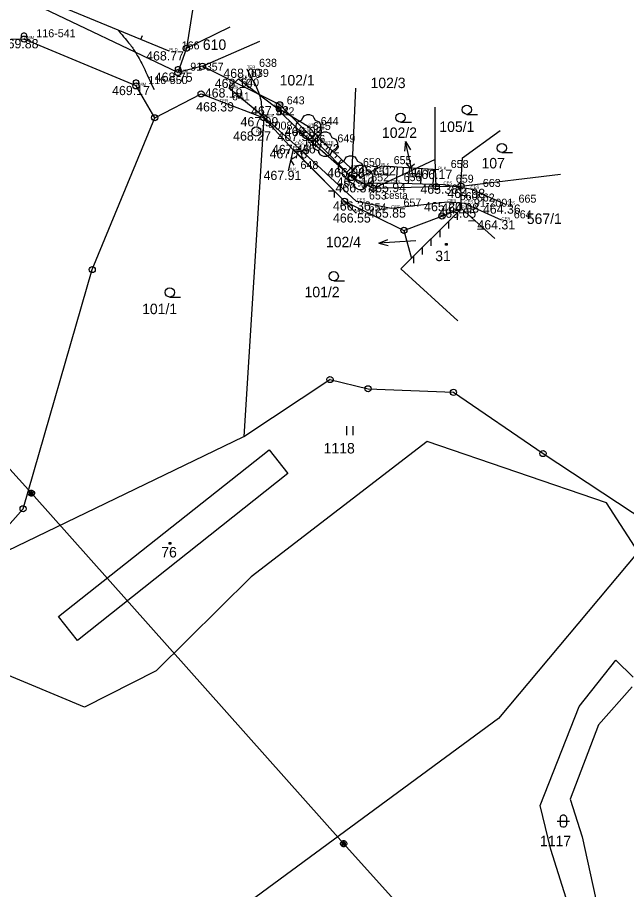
# Model space of a CAD drawing. Extents: x -604848 to -603227, y -1111879 to -1109838.
# Drawn here: x -603510.2 to -603411.4, y -1110359.3 to -1110217.6 of the extents above; entities that cross this region are included whole.
import ezdxf

# ---------------------------------------------------------------- set-up
doc = ezdxf.new("R2010")
doc.units = 0
for name, color, linetype in [('1', 7, 'Continuous'), ('12', 7, 'Continuous'), ('14', 7, 'Continuous'), ('15', 7, 'Continuous'), ('18', 7, 'Continuous'), ('19', 7, 'Continuous'), ('20', 7, 'Continuous'), ('23', 7, 'Continuous'), ('25', 7, 'Continuous'), ('26', 7, 'Continuous'), ('28', 7, 'Continuous'), ('3', 7, 'Continuous'), ('4', 7, 'Continuous'), ('5', 7, 'Continuous'), ('7', 7, 'Continuous'), ('8', 7, 'Continuous'), ('9', 7, 'Continuous'), ('Default', 7, 'Continuous')]:
    doc.layers.add(name, color=color, linetype=linetype)

# ---------------------------------------------------------------- blocks, each defined once
blk = doc.blocks.new('Z601')
at = {"layer": '26'}
for p, q in [((-0.5, 0.1), (-0.4, 0.3)), ((-0.5, -0.1), (-0.5, 0.1)), ((-0.4, 0.3), (-0.3, 0.4)), ((-0.3, 0.4), (-0.1, 0.5)), ((-0.3, 0.2), (-0.3, -0.2)), ((-0.1, 0.5), (0.1, 0.5)), ((-0.1, -0.3), (-0.1, 0.3)), ((-0.1, 0.3), (0.1, 0.3)), ((0.1, 0.5), (0.3, 0.4)), ((0.1, 0.3), (0.1, -0.3)), ((0.3, 0.4), (0.4, 0.3)), ((0.3, -0.2), (0.3, 0.2)), ((0.4, 0.3), (0.5, 0.1)), ((0.5, 0.1), (0.5, -0.1)), ((-0.4, -0.3), (-0.5, -0.1)), ((-0.3, -0.4), (-0.4, -0.3)), ((-0.3, -0.2), (-0.1, -0.3)), ((-0.1, -0.5), (-0.3, -0.4)), ((0.1, -0.5), (-0.1, -0.5)), ((0.1, -0.3), (0.3, -0.2)), ((0.3, -0.4), (0.1, -0.5)), ((0.4, -0.3), (0.3, -0.4)), ((0.5, -0.1), (0.4, -0.3))]:
    blk.add_line(p, q, dxfattribs=at)
blk = doc.blocks.new('Z105')
at = {"layer": '28'}
for radius in [0.5, 0.01]:
    blk.add_circle((0, 0), radius, dxfattribs=at)
blk = doc.blocks.new('Z3060')
at = {"layer": '23'}
for p, q in [((-0.5, 0), (-0.5, 1.5)), ((0.5, 1.5), (0.5, 0))]:
    blk.add_line(p, q, dxfattribs=at)
blk = doc.blocks.new('Z3160')
at = {"layer": '23'}
for p, q in [((-0.5, 1.6), (-0.4, 1.8)), ((-0.5, 0.4), (-0.5, 1.6)), ((-0.4, 1.8), (-0.3, 1.9)), ((-0.3, 1.9), (-0.1, 2)), ((-0.1, 2), (0.1, 2)), ((0.1, 2), (0.3, 1.9)), ((0.3, 1.9), (0.4, 1.8)), ((0.4, 1.8), (0.5, 1.6)), ((0.5, 1.6), (0.5, 0.4)), ((-1, 1), (1, 1)), ((-0.4, 0.2), (-0.5, 0.4)), ((-0.3, 0.1), (-0.4, 0.2)), ((-0.1, 0), (-0.3, 0.1)), ((0.1, 0), (-0.1, 0)), ((0.3, 0.1), (0.1, 0)), ((0.4, 0.2), (0.3, 0.1)), ((0.5, 0.4), (0.4, 0.2))]:
    blk.add_line(p, q, dxfattribs=at)
blk = doc.blocks.new('Z402')
at = {"layer": '25'}
for p, q in [((-0.1, 0.1), (0.2, 0.1)), ((-0.1, -0.2), (-0.1, 0.1)), ((0.2, 0.1), (0.2, -0.2)), ((0.2, -0.2), (-0.1, -0.2))]:
    blk.add_line(p, q, dxfattribs=at)
blk = doc.blocks.new('Z3040')
at = {"layer": '23'}
blk.add_line((0, 0), (1.75, 0), dxfattribs=at)
blk.add_circle((0, 0.75), 0.75, dxfattribs=at)
blk = doc.blocks.new('POINT_DISPLAY')
at = {"layer": 'Default'}
blk.add_line((0, 0), (0, 0), dxfattribs=at)
blk = doc.blocks.new('Z107')
at = {"layer": '5'}
for radius in [0.75, 0.01]:
    blk.add_circle((0, 0), radius, dxfattribs=at)
blk = doc.blocks.new('Z313')
at = {"layer": '3'}
for p, q in [((-1.1, 1.1), (-0.9, 1.5)), ((-0.9, 1.5), (-0.7, 1.8)), ((-0.7, 1.8), (-0.2, 2)), ((-0.2, 2), (0.2, 2)), ((0.2, 2), (0.7, 1.8)), ((0.7, 1.8), (0.9, 1.5)), ((0.9, 1.5), (1.1, 1.1)), ((-2, 0.2), (-1.9, 0.5)), ((-2, -0.2), (-2, 0.2)), ((-1.9, 0.5), (-1.7, 0.8)), ((-1.7, 0.8), (-1.1, 1.1)), ((-0.1, -0.1), (-0.1, 0.1)), ((-0.1, 0.1), (0.1, 0.1)), ((0.1, 0.1), (0.1, -0.1)), ((1.1, 1.1), (1.7, 0.8)), ((1.7, 0.8), (1.9, 0.5)), ((1.9, 0.5), (2, 0.2)), ((2, 0.2), (2, -0.2)), ((-1.8, -0.7), (-2, -0.2)), ((-1.5, -0.9), (-1.8, -0.7)), ((-1.1, -1.1), (-1.5, -0.9)), ((-0.8, -1.7), (-1.1, -1.1)), ((0.1, -0.1), (-0.1, -0.1)), ((1.1, -1.1), (0.8, -1.7)), ((1.5, -0.9), (1.1, -1.1)), ((1.8, -0.7), (1.5, -0.9)), ((2, -0.2), (1.8, -0.7)), ((-0.5, -1.9), (-0.8, -1.7)), ((-0.2, -2), (-0.5, -1.9)), ((0.2, -2), (-0.2, -2)), ((0.5, -1.9), (0.2, -2)), ((0.8, -1.7), (0.5, -1.9))]:
    blk.add_line(p, q, dxfattribs=at)
blk = doc.blocks.new('Z212')
at = {"layer": '4'}
for p, q in [((-0.7, 0.7), (0, 0)), ((0, 0), (0.7, 0.7))]:
    blk.add_line(p, q, dxfattribs=at)
blk = doc.blocks.new('Z210')
at = {"layer": '4'}
blk.add_line((0, 0), (0, 0.7), dxfattribs=at)
blk = doc.blocks.new('Z802')
at = {"layer": '1'}
for p, q in [((-3, 0), (3, 0)), ((3, 0), (1.5, 0.5)), ((3, 0), (1.5, -0.5))]:
    blk.add_line(p, q, dxfattribs=at)
blk = doc.blocks.new('Z529')
at = {"layer": '4'}
blk.add_line((0, 0), (0.8, 0.8), dxfattribs=at)
blk = doc.blocks.new('Z4')
at = {"layer": '4'}
for p, q in [((-0.4, 0.7), (-0.3, 0.9)), ((-0.4, 0.3), (-0.4, 0.7)), ((-0.3, 0.9), (-0.1, 1)), ((-0.1, 1), (0.1, 1)), ((0.1, 1), (0.3, 0.9)), ((0.3, 0.9), (0.4, 0.7)), ((0.4, 0.7), (0.4, 0.3))]:
    blk.add_line(p, q, dxfattribs=at)

msp = doc.modelspace()

# ---------------------------------------------------------------- linework, layer by layer
at = {"layer": '1'}
for p, q in [((-603480.26, -1110206.93), (-603482.81, -1110222.63)), ((-603484.18, -1110226.58), (-603508.3, -1110215.08)), ((-603482.81, -1110222.63), (-603475.73, -1110219.17)), ((-603509.17, -1110221.15), (-603523.07, -1110221.49)), ((-603490.99, -1110228.75), (-603509.17, -1110221.15)), ((-603480.19, -1110225.56), (-603470.91, -1110221.47)), ((-603482.81, -1110222.63), (-603484.18, -1110226.58)), ((-603480.19, -1110225.56), (-603484.18, -1110226.58)), ((-603467.66, -1110231.81), (-603480.19, -1110225.56)), ((-603487.95, -1110233.93), (-603490.99, -1110228.75)), ((-603487.95, -1110233.93), (-603480.42, -1110230.04)), ((-603480.42, -1110230.04), (-603470.26, -1110233.92)), ((-603455.97, -1110243.64), (-603455.32, -1110229.13)), ((-603455.97, -1110243.64), (-603467.66, -1110231.81)), ((-603442.4, -1110240.68), (-603442.41, -1110232.21)), ((-603498.1, -1110258.58), (-603487.95, -1110233.93)), ((-603470.26, -1110233.92), (-603473.51, -1110285.68)), ((-603470.26, -1110233.92), (-603465.48, -1110239.13)), ((-603437.96, -1110240.43), (-603431.85, -1110236.01)), ((-603465.48, -1110239.13), (-603457.14, -1110247.49)), ((-603442.4, -1110240.68), (-603452.45, -1110245.41)), ((-603442.25, -1110245.14), (-603442.4, -1110240.68)), ((-603438.24, -1110245.03), (-603437.96, -1110240.43)), ((-603438.24, -1110245.03), (-603422.08, -1110243.06)), ((-603452.45, -1110245.41), (-603455.97, -1110243.64)), ((-603442.25, -1110245.14), (-603452.45, -1110245.41)), ((-603438.24, -1110245.03), (-603442.25, -1110245.14)), ((-603438.13, -1110248.67), (-603438.24, -1110245.03)), ((-603457.14, -1110247.49), (-603447.5, -1110252.21)), ((-603438.13, -1110248.67), (-603447.99, -1110258.45)), ((-603441.32, -1110249.88), (-603438.13, -1110248.67)), ((-603438.13, -1110248.67), (-603432.73, -1110253.51)), ((-603447.5, -1110252.21), (-603441.32, -1110249.88)), ((-603447.5, -1110252.21), (-603446.29, -1110256.76)), ((-603509.32, -1110297.44), (-603498.1, -1110258.58)), ((-603447.99, -1110258.45), (-603438.77, -1110266.89)), ((-603473.51, -1110285.68), (-603459.5, -1110276.44)), ((-603459.5, -1110276.44), (-603453.31, -1110277.95)), ((-603453.31, -1110277.95), (-603439.45, -1110278.51)), ((-603439.45, -1110278.51), (-603424.91, -1110288.46)), ((-603517.99, -1110307.19), (-603473.51, -1110285.68)), ((-603443.71, -1110286.53), (-603472.32, -1110308.5)), ((-603414.6, -1110296.45), (-603443.71, -1110286.53)), ((-603486.48, -1110301.39), (-603469.38, -1110287.85)), ((-603469.38, -1110287.85), (-603466.33, -1110291.73)), ((-603424.91, -1110288.46), (-603404.1, -1110302.17)), ((-603466.33, -1110291.73), (-603500.48, -1110318.81)), ((-603409.47, -1110304.4), (-603414.6, -1110296.45)), ((-603517.99, -1110307.19), (-603509.32, -1110297.44)), ((-603503.58, -1110314.93), (-603486.48, -1110301.39)), ((-603409.47, -1110304.4), (-603432.14, -1110331.48)), ((-603472.32, -1110308.5), (-603487.7, -1110323.74)), ((-603500.48, -1110318.81), (-603503.58, -1110314.93)), ((-603499.33, -1110329.65), (-603521.14, -1110320.58)), ((-603419.03, -1110329.54), (-603413.11, -1110322.03)), ((-603413.11, -1110322.03), (-603410.28, -1110324.8)), ((-603487.7, -1110323.74), (-603499.33, -1110329.65)), ((-603410.43, -1110326.34), (-603415.89, -1110332.51)), ((-603425.36, -1110345.64), (-603419.03, -1110329.54)), ((-603432.14, -1110331.48), (-603540.65, -1110411.31)), ((-603415.89, -1110332.51), (-603420.51, -1110344.58)), ((-603420.51, -1110344.58), (-603418.57, -1110350.74)), ((-603423.67, -1110352.79), (-603425.36, -1110345.64)), ((-603418.57, -1110350.74), (-603414.36, -1110369.98)), ((-603417.76, -1110371.32), (-603423.67, -1110352.79))]:
    msp.add_line(p, q, dxfattribs=at)
at = {"layer": '12'}
for p, q in [((-603522.96, -1110278.3), (-603507.98, -1110294.9)), ((-603507.98, -1110294.9), (-603457.28, -1110351.82)), ((-603457.28, -1110351.82), (-603445.26, -1110365.2))]:
    msp.add_line(p, q, dxfattribs=at)
at = {"layer": '4'}
for p, q in [((-603485.58, -1110223.12), (-603508.19, -1110213.78)), ((-603474.33, -1110227.59), (-603475.92, -1110229.14)), ((-603474.33, -1110227.59), (-603468.52, -1110232.04)), ((-603470.17, -1110233.82), (-603475.92, -1110229.14)), ((-603468.52, -1110232.04), (-603464.27, -1110236.21)), ((-603465.17, -1110238.32), (-603470.17, -1110233.82)), ((-603464.27, -1110236.21), (-603454.81, -1110244.55)), ((-603455.17, -1110247.5), (-603465.17, -1110238.32)), ((-603465.48, -1110239.03), (-603466.29, -1110242.54)), ((-603455.23, -1110249.44), (-603465.48, -1110239.03)), ((-603441.9, -1110242.38), (-603451.16, -1110241.76)), ((-603454.81, -1110244.55), (-603449.54, -1110244.52)), ((-603449.54, -1110244.52), (-603441.07, -1110244.77)), ((-603441.07, -1110244.77), (-603436.69, -1110245.46)), ((-603436.69, -1110245.46), (-603430.89, -1110248.01)), ((-603449.57, -1110248.65), (-603455.17, -1110247.5)), ((-603440.44, -1110247.61), (-603449.57, -1110248.65)), ((-603437.67, -1110247.83), (-603440.44, -1110247.61)), ((-603431.66, -1110250.56), (-603437.67, -1110247.83))]:
    msp.add_line(p, q, dxfattribs=at)
at = {"layer": '7'}
for p, q in [((-603463.01, -1110235.41), (-603468.52, -1110232.04)), ((-603460.29, -1110238.22), (-603463.01, -1110235.41)), ((-603456.14, -1110242.09), (-603460.29, -1110238.22)), ((-603454.54, -1110243.61), (-603456.14, -1110242.09)), ((-603451.16, -1110241.76), (-603454.54, -1110243.61))]:
    msp.add_line(p, q, dxfattribs=at)
for points in [[(-603493.89, -1110219.69), (-603492.96, -1110220.88), (-603491.9, -1110221.98), (-603491.1, -1110223.28), (-603489.92, -1110225.21), (-603489.06, -1110227.31), (-603488.04, -1110229.32)], [(-603473.01, -1110225.95), (-603472.34, -1110227.35), (-603471.46, -1110228.65), (-603470.99, -1110230.15), (-603470.64, -1110231.27), (-603470.61, -1110232.45), (-603470.43, -1110233.61)]]:
    msp.add_open_spline(points, degree=3, dxfattribs=at)
at = {"layer": '8'}
for p, q in [((-603459.79, -1110238.68), (-603460.17, -1110239.09)), ((-603459.06, -1110239.36), (-603459.8, -1110240.15)), ((-603458.33, -1110240.04), (-603458.69, -1110240.43)), ((-603457.6, -1110240.73), (-603458.3, -1110241.47)), ((-603456.14, -1110242.09), (-603456.8, -1110242.8)), ((-603448.61, -1110241.93), (-603448.78, -1110244.54)), ((-603447.61, -1110242), (-603447.7, -1110243.29)), ((-603446.61, -1110242.06), (-603446.78, -1110244.6)), ((-603445.62, -1110242.13), (-603445.7, -1110243.38)), ((-603444.62, -1110242.2), (-603444.78, -1110244.66)), ((-603443.62, -1110242.26), (-603443.7, -1110243.48)), ((-603442.62, -1110242.33), (-603442.78, -1110244.72))]:
    msp.add_line(p, q, dxfattribs=at)

# ---------------------------------------------------------------- block references
at = {"layer": '1'}
for p, xscale, yscale, rotation in [((-603446.58, -1110240.7), 0.99999837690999, 0.9999983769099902, 102.59979529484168), ((-603448.58, -1110254.1), 0.9999988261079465, 0.9999988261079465, -176.40003279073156)]:
    msp.add_blockref('Z802', p, dxfattribs=dict(at, xscale=xscale, yscale=yscale, rotation=rotation))
at = {"layer": '18'}
for p in [(-603509.17, -1110221.15), (-603485.58, -1110223.12), (-603473.01, -1110225.95), (-603484.18, -1110226.58), (-603490.99, -1110228.75), (-603474.33, -1110227.59), (-603475.92, -1110229.14), (-603477.42, -1110231.4), (-603468.52, -1110232.04), (-603470.17, -1110233.82), (-603463.01, -1110235.41), (-603471.46, -1110236.14), (-603464.27, -1110236.21), (-603465.17, -1110238.32), (-603460.29, -1110238.22), (-603465.48, -1110239.03), (-603466.29, -1110242.54), (-603456.14, -1110242.09), (-603451.16, -1110241.76), (-603441.9, -1110242.38), (-603454.54, -1110243.61), (-603454.81, -1110244.55), (-603449.54, -1110244.52), (-603441.07, -1110244.77), (-603436.69, -1110245.46), (-603455.17, -1110247.5), (-603449.57, -1110248.65), (-603440.44, -1110247.61), (-603438.13, -1110248.67), (-603437.67, -1110247.83), (-603430.89, -1110248.01), (-603455.23, -1110249.44), (-603431.66, -1110250.56)]:
    msp.add_blockref('POINT_DISPLAY', p, dxfattribs=at)
at = {"layer": '23'}
for name, p in [('Z3040', (-603448.04, -1110234.66)), ('Z3040', (-603437.28, -1110233.37)), ('Z3040', (-603431.6, -1110239.59)), ('Z3040', (-603458.89, -1110260.41)), ('Z3040', (-603485.51, -1110263.04)), ('Z3060', (-603456.27, -1110285.5)), ('Z3160', (-603421.6, -1110349.17))]:
    msp.add_blockref(name, p, dxfattribs=at)
at = {"layer": '25'}
for p in [(-603440.66, -1110254.43), (-603485.53, -1110302.99)]:
    msp.add_blockref('Z402', p, dxfattribs=at)
at = {"layer": '26'}
for p in [(-603507.98, -1110294.9), (-603457.28, -1110351.82)]:
    msp.add_blockref('Z601', p, dxfattribs=at)
at = {"layer": '28'}
for p in [(-603509.17, -1110221.15), (-603482.81, -1110222.63), (-603484.18, -1110226.58), (-603480.19, -1110225.56), (-603490.99, -1110228.75), (-603480.42, -1110230.04), (-603467.66, -1110231.81), (-603487.95, -1110233.93), (-603470.26, -1110233.92), (-603455.97, -1110243.64), (-603452.45, -1110245.41), (-603442.25, -1110245.14), (-603438.24, -1110245.03), (-603457.14, -1110247.49), (-603441.32, -1110249.88), (-603447.5, -1110252.21), (-603498.1, -1110258.58), (-603459.5, -1110276.44), (-603453.31, -1110277.95), (-603439.45, -1110278.51), (-603424.91, -1110288.46), (-603509.32, -1110297.44)]:
    msp.add_blockref('Z105', p, dxfattribs=at)
at = {"layer": '3'}
for p in [(-603463.01, -1110235.41), (-603460.29, -1110238.22), (-603456.14, -1110242.09), (-603454.54, -1110243.61)]:
    msp.add_blockref('Z313', p, dxfattribs=at)
at = {"layer": '4'}
for p in [(-603509.17, -1110221.15), (-603484.18, -1110226.58), (-603490.99, -1110228.75)]:
    msp.add_blockref('Z4', p, dxfattribs=at)
for name, p, xscale, yscale, rotation in [('Z210', (-603490.2, -1110221.21), 0.9999988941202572, 0.9999988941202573, -22.445599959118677), ('Z212', (-603465.89, -1110240.78), 0.9999983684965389, 0.9999983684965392, -102.99487676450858), ('Z212', (-603446.53, -1110242.07), 0.9999974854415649, 0.9999974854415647, -3.793274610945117), ('Z212', (-603458.74, -1110245.87), 0.9999965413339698, 0.9999965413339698, 134.57173763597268), ('Z529', (-603438.84, -1110249.37), 0.9999975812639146, 0.9999975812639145, -135.24601324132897), ('Z529', (-603437.39, -1110249.34), 0.9999985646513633, 0.9999985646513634, 138.12669952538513), ('Z529', (-603435.9, -1110250.67), 0.9999985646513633, 0.9999985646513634, 138.12669952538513), ('Z529', (-603440.26, -1110250.78), 0.9999975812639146, 0.9999975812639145, -135.24601324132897), ('Z529', (-603434.41, -1110252.01), 0.9999985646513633, 0.9999985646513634, 138.12669952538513), ('Z529', (-603441.68, -1110252.19), 0.9999975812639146, 0.9999975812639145, -135.24601324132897), ('Z529', (-603443.1, -1110253.6), 0.9999975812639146, 0.9999975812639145, -135.24601324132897), ('Z529', (-603444.52, -1110255.01), 0.9999975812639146, 0.9999975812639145, -135.24601324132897), ('Z529', (-603445.94, -1110256.41), 0.9999975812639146, 0.9999975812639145, -135.24601324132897)]:
    msp.add_blockref(name, p, dxfattribs=dict(at, xscale=xscale, yscale=yscale, rotation=rotation))
at = {"layer": '5'}
msp.add_blockref('Z107', (-603471.46, -1110236.14), dxfattribs=at)

# ---------------------------------------------------------------- texts
at = {"layer": '14'}
for s, p in [('610', (-603480.14, -1110222.9)), ('102/1', (-603467.67, -1110228.68)), ('102/3', (-603452.92, -1110229.11)), ('105/1', (-603441.74, -1110236.23)), ('102/2', (-603451.06, -1110237.2)), ('107', (-603434.9, -1110242.15)), ('567/1', (-603427.55, -1110251.17)), ('102/4', (-603460.16, -1110254.96)), ('101/2', (-603463.63, -1110263.08)), ('101/1', (-603490, -1110265.82)), ('1118', (-603460.53, -1110288.45)), ('1117', (-603425.41, -1110352.24))]:
    msp.add_text(s, height=1.7, dxfattribs=at).set_placement(p)
at = {"layer": '15'}
for s, p in [('31', (-603442.41, -1110257.21)), ('76', (-603486.89, -1110305.34))]:
    msp.add_text(s, height=1.7, dxfattribs=at).set_placement(p)
at = {"layer": '18'}
for s, p in [('UMM', (-603509.17, -1110221.15)), ('PLD', (-603485.58, -1110223.12)), ('UMM', (-603484.18, -1110226.58)), ('TER', (-603473.01, -1110225.95)), ('CES', (-603474.33, -1110227.59)), ('UMM', (-603490.99, -1110228.75)), ('CES', (-603475.92, -1110229.14)), ('TER', (-603477.42, -1110231.4)), ('CES', (-603468.52, -1110232.04)), ('CES', (-603470.17, -1110233.82)), ('STA', (-603471.46, -1110236.14)), ('CES', (-603464.27, -1110236.21)), ('STR', (-603463.01, -1110235.41)), ('PLK', (-603465.48, -1110239.03)), ('CES', (-603465.17, -1110238.32)), ('STR', (-603460.29, -1110238.22)), ('STR', (-603456.14, -1110242.09)), ('PLK', (-603451.16, -1110241.76)), ('PLK', (-603466.29, -1110242.54)), ('PLK', (-603441.9, -1110242.38)), ('CES', (-603454.81, -1110244.55)), ('STR', (-603454.54, -1110243.61)), ('CES', (-603449.54, -1110244.52)), ('CES', (-603441.07, -1110244.77)), ('CES', (-603436.69, -1110245.46)), ('CES', (-603455.17, -1110247.5)), ('CES', (-603440.44, -1110247.61)), ('CES', (-603437.67, -1110247.83)), ('CES', (-603449.57, -1110248.65)), ('ROH', (-603438.13, -1110248.67)), ('CES', (-603430.89, -1110248.01)), ('PLK', (-603455.23, -1110249.44)), ('CES', (-603431.66, -1110250.56))]:
    msp.add_text(s, height=0.5, dxfattribs=at).set_placement(p)
at = {"layer": '19'}
for s, p in [('116-541', (-603507.17, -1110220.85)), ('166', (-603483.58, -1110222.82)), ('638', (-603471.01, -1110225.65)), ('91-357', (-603482.18, -1110226.28)), ('639', (-603472.33, -1110227.29)), ('116-550', (-603488.99, -1110228.45)), ('640', (-603473.92, -1110228.84)), ('641', (-603475.42, -1110231.1)), ('643', (-603466.52, -1110231.74)), ('642', (-603468.17, -1110233.52)), ('4008', (-603469.46, -1110235.84)), ('645', (-603462.27, -1110235.91)), ('644', (-603461.01, -1110235.11)), ('647', (-603463.48, -1110238.73)), ('646', (-603463.17, -1110238.02)), ('649', (-603458.29, -1110237.92)), ('655', (-603449.16, -1110241.46)), ('648', (-603464.29, -1110242.24)), ('650', (-603454.14, -1110241.79)), ('658', (-603439.9, -1110242.08)), ('652', (-603452.81, -1110244.25)), ('651', (-603452.54, -1110243.31)), ('656', (-603447.54, -1110244.22)), ('659', (-603439.07, -1110244.47)), ('663', (-603434.69, -1110245.16)), ('653', (-603453.17, -1110247.2)), ('657', (-603447.57, -1110248.35)), ('660', (-603438.44, -1110247.31)), ('91-2001', (-603436.13, -1110248.37)), ('662', (-603435.67, -1110247.53)), ('665', (-603428.89, -1110247.71)), ('654', (-603453.23, -1110249.14)), ('664', (-603429.66, -1110250.26))]:
    msp.add_text(s, height=1.3, dxfattribs=at).set_placement(p)
at = {"layer": '20'}
for s, p in [('469.88 ', (-603512.95, -1110222.65)), ('468.77 ', (-603489.34, -1110224.62)), ('468.00 ', (-603476.81, -1110227.45)), ('468.75 ', (-603487.94, -1110228.08)), ('469.17 ', (-603494.87, -1110230.25)), ('468.10 ', (-603478.2, -1110229.09)), ('468.19 ', (-603479.82, -1110230.64)), ('468.39 ', (-603481.22, -1110232.9)), ('467.92 ', (-603472.31, -1110233.54)), ('467.99 ', (-603474.02, -1110235.32)), ('468.09 ', (-603466.84, -1110236.91)), ('468.27 ', (-603475.22, -1110237.64)), ('467.52 ', (-603468.02, -1110237.71)), ('467.45 ', (-603468.91, -1110239.82)), ('467.72 ', (-603464.06, -1110239.72)), ('467.76 ', (-603469.31, -1110240.53)), ('467.91 ', (-603470.28, -1110244.04)), ('466.98 ', (-603459.95, -1110243.59)), ('467.02 ', (-603454.95, -1110243.26)), ('466.17 ', (-603445.78, -1110243.88)), ('467.10 ', (-603458.42, -1110245.11)), ('465.94 ', (-603453.29, -1110246.02)), ('466.37 ', (-603458.6, -1110246.05)), ('465.38 ', (-603444.82, -1110246.27)), ('464.98 ', (-603440.45, -1110246.96)), ('466.36 ', (-603459.02, -1110249)), ('465.85 ', (-603453.31, -1110250.15)), ('465.20 ', (-603444.21, -1110249.11)), ('465.05 ', (-603441.9, -1110250.17)), ('464.98 ', (-603441.43, -1110249.33)), ('464.36 ', (-603434.67, -1110249.51)), ('466.55 ', (-603459.01, -1110250.94)), ('464.31 ', (-603435.57, -1110252.06))]:
    msp.add_text(s, height=1.5, dxfattribs=at).set_placement(p)
at = {"layer": '9'}
msp.add_text('cesta', height=1.2, dxfattribs=at).set_placement((-603450.71, -1110247.1))

doc.saveas('drawing.dxf')
